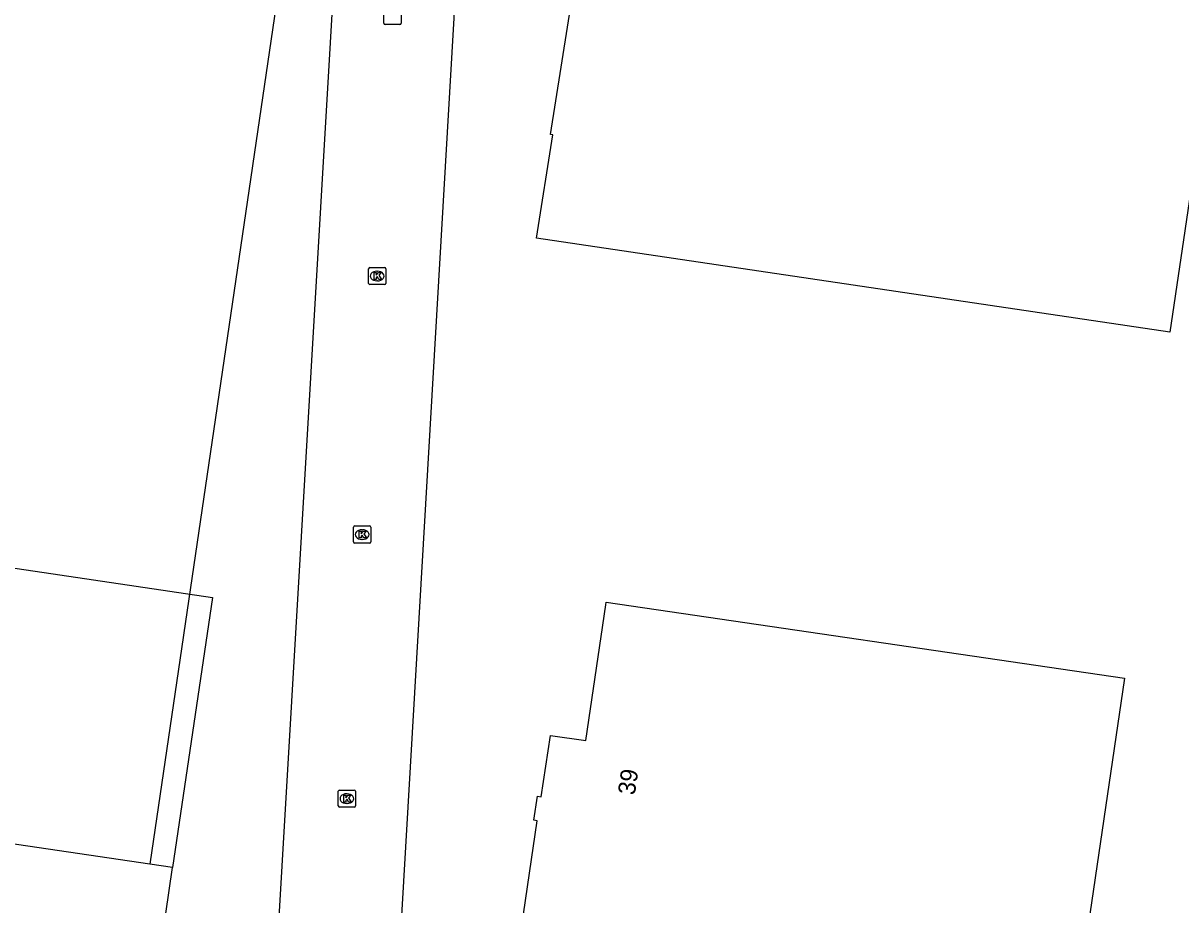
# Model space of a CAD drawing. Extents: x 163686 to 164493, y 382719 to 383870.
# Drawn here: x 164015.3 to 164082.8, y 382839 to 382890.4 of the extents above; entities that cross this region are included whole.
import ezdxf

# ---------------------------------------------------------------- set-up
doc = ezdxf.new("R2010")
doc.units = 0
for name, color, linetype in [('IMGEO_Kolk', 7, 'Continuous'), ('IMGEO_Pand', 7, 'Continuous'), ('IMGEO_Pand_nummerreeks', 7, 'Continuous'), ('IMGEO_Pand_vergunning_verleend', 7, 'Continuous'), ('IMGEO_Rijbaan_lokaal_open', 7, 'Continuous'), ('IMGEO_Terreindeel_open', 7, 'Continuous')]:
    doc.layers.add(name, color=color, linetype=linetype)

msp = doc.modelspace()

# ---------------------------------------------------------------- linework, layer by layer
at = {"layer": 'IMGEO_Kolk'}
for p, q in [((164036.345, 382890.353), (164036.345, 382891.205)), ((164037.346, 382891.205), (164037.346, 382890.353)), ((164037.272, 382890.279), (164036.42, 382890.279)), ((164035.454, 382875.197), (164035.454, 382876.049)), ((164035.529, 382876.123), (164036.381, 382876.123)), ((164035.942, 382875.903), (164035.967, 382875.903)), ((164036.455, 382876.049), (164036.455, 382875.197)), ((164036.381, 382875.123), (164035.529, 382875.123)), ((164035.965, 382875.343), (164035.94, 382875.343)), ((164034.578, 382860.14), (164034.578, 382860.992)), ((164034.653, 382861.066), (164035.505, 382861.066)), ((164035.066, 382860.846), (164035.091, 382860.846)), ((164035.579, 382860.992), (164035.579, 382860.14)), ((164035.505, 382860.066), (164034.653, 382860.066)), ((164035.089, 382860.286), (164035.064, 382860.286)), ((164033.689, 382844.758), (164033.689, 382845.61)), ((164033.764, 382845.684), (164034.616, 382845.684)), ((164034.177, 382845.464), (164034.202, 382845.464)), ((164034.69, 382845.61), (164034.69, 382844.758)), ((164034.616, 382844.684), (164033.764, 382844.684)), ((164034.2, 382844.904), (164034.175, 382844.904))]:
    msp.add_line(p, q, dxfattribs=at)
for points in [[(164036.345, 382890.353), (164036.345, 382891.205)], [(164037.346, 382891.205), (164037.346, 382890.353)], [(164037.272, 382890.279), (164036.42, 382890.279)], [(164035.454, 382875.197), (164035.454, 382876.049)], [(164035.529, 382876.123), (164036.381, 382876.123)], [(164035.775, 382875.823), (164035.898, 382875.823), (164035.898, 382875.672), (164036.028, 382875.823), (164036.192, 382875.823), (164036.046, 382875.672), (164036.199, 382875.423), (164036.047, 382875.423), (164035.962, 382875.587), (164035.898, 382875.52), (164035.898, 382875.423), (164035.775, 382875.423), (164035.775, 382875.823)], [(164036.455, 382876.049), (164036.455, 382875.197)], [(164036.381, 382875.123), (164035.529, 382875.123)], [(164034.578, 382860.14), (164034.578, 382860.992)], [(164034.653, 382861.066), (164035.505, 382861.066)], [(164034.899, 382860.766), (164035.022, 382860.766), (164035.022, 382860.615), (164035.152, 382860.766), (164035.316, 382860.766), (164035.17, 382860.615), (164035.323, 382860.366), (164035.171, 382860.366), (164035.086, 382860.53), (164035.022, 382860.463), (164035.022, 382860.366), (164034.899, 382860.366), (164034.899, 382860.766)], [(164035.579, 382860.992), (164035.579, 382860.14)], [(164035.505, 382860.066), (164034.653, 382860.066)], [(164033.689, 382844.758), (164033.689, 382845.61)], [(164033.764, 382845.684), (164034.616, 382845.684)], [(164034.01, 382845.384), (164034.133, 382845.384), (164034.133, 382845.233), (164034.263, 382845.384), (164034.427, 382845.384), (164034.281, 382845.233), (164034.434, 382844.984), (164034.282, 382844.984), (164034.197, 382845.148), (164034.133, 382845.081), (164034.133, 382844.984), (164034.01, 382844.984), (164034.01, 382845.384)], [(164034.69, 382845.61), (164034.69, 382844.758)], [(164034.616, 382844.684), (164033.764, 382844.684)]]:
    msp.add_lwpolyline(points, dxfattribs=at)
for centre, start, end in [((164036.422, 382890.355), 181.55205, 268.44795), ((164036.422, 382890.355), 181.55205, 268.44795), ((164037.27, 382890.355), 271.55205, 358.44795), ((164037.27, 382890.355), 271.55205, 358.44795), ((164035.531, 382876.047), 91.55205, 178.44795), ((164035.531, 382876.047), 91.55205, 178.44795), ((164036.379, 382876.047), 1.55205, 88.44795), ((164036.379, 382876.047), 1.55205, 88.44795), ((164035.531, 382875.199), 181.55205, 268.44795), ((164035.531, 382875.199), 181.55205, 268.44795), ((164036.379, 382875.199), 271.55205, 358.44795), ((164036.379, 382875.199), 271.55205, 358.44795), ((164034.655, 382860.99), 91.55205, 178.44795), ((164034.655, 382860.99), 91.55205, 178.44795), ((164035.503, 382860.99), 1.55205, 88.44795), ((164035.503, 382860.99), 1.55205, 88.44795), ((164034.655, 382860.142), 181.55205, 268.44795), ((164034.655, 382860.142), 181.55205, 268.44795), ((164035.503, 382860.142), 271.55205, 358.44795), ((164035.503, 382860.142), 271.55205, 358.44795), ((164033.766, 382845.608), 91.55205, 178.44795), ((164033.766, 382845.608), 91.55205, 178.44795), ((164034.614, 382845.608), 1.55205, 88.44795), ((164034.614, 382845.608), 1.55205, 88.44795), ((164033.766, 382844.76), 181.55205, 268.44795), ((164033.766, 382844.76), 181.55205, 268.44795), ((164034.614, 382844.76), 271.55205, 358.44795), ((164034.614, 382844.76), 271.55205, 358.44795)]:
    msp.add_arc(centre, 0.0765, start, end, dxfattribs=at)
for centre, major_axis, ratio, start_param, end_param in [((164035.941, 382875.623), (-0.387, 0.002), 0.722429, 4.712389, 7.853982), ((164035.966, 382875.623), (-0.39, 0.002), 0.717154, 1.570796, 4.712389), ((164035.065, 382860.566), (-0.387, 0.002), 0.722429, 4.712389, 7.853982), ((164035.09, 382860.566), (-0.39, 0.002), 0.717154, 1.570796, 4.712389), ((164034.176, 382845.184), (-0.387, 0.002), 0.722429, 4.712389, 7.853982), ((164034.201, 382845.184), (-0.39, 0.002), 0.717154, 1.570796, 4.712389)]:
    msp.add_ellipse(centre, major_axis=major_axis, ratio=ratio, start_param=start_param, end_param=end_param, dxfattribs=at)
at = {"layer": 'IMGEO_Pand'}
for points in [[(164045.234, 382877.827), (164046.187, 382883.846), (164046.041, 382883.87), (164048.336, 382898.347), (164061.914, 382896.34), (164063.498, 382896.105), (164063.459, 382895.814), (164065.07, 382895.583), (164071.442, 382896.029), (164071.431, 382896.326), (164072.411, 382896.362), (164072.195, 382894.782), (164085.244, 382892.851), (164085.183, 382892.441), (164085.07, 382892.457), (164082.112, 382872.347), (164045.234, 382877.827)], [(164046.335, 382836.668), (164044.262, 382836.99), (164045.278, 382843.891), (164045.077, 382843.933), (164045.285, 382845.325), (164045.503, 382845.297), (164046.037, 382848.867), (164048.102, 382848.562), (164049.258, 382856.474), (164049.281, 382856.632), (164079.473, 382852.195), (164076.563, 382832.387)], [(164022.71, 382841.366), (164003.756, 382844.168)], [(164016.697, 382791.424), (164017.649, 382797.9), (164021.315, 382797.364), (164022.33, 382804.277), (164022.505, 382804.252), (164022.718, 382805.621), (164022.524, 382805.683), (164023.059, 382809.235), (164019.39, 382809.798), (164021.298, 382822.673), (164024.937, 382822.088), (164025.981, 382828.975), (164026.153, 382828.943), (164026.367, 382830.317), (164026.192, 382830.339), (164026.71, 382833.936), (164023.061, 382834.474), (164024.04, 382841.169), (164022.71, 382841.366)]]:
    msp.add_lwpolyline(points, dxfattribs=at)
at = {"layer": 'IMGEO_Pand_vergunning_verleend'}
msp.add_lwpolyline([(164003.756, 382844.168), (164006.088, 382859.912), (164026.371, 382856.908), (164024.04, 382841.169), (164022.71, 382841.366), (164003.756, 382844.168)], dxfattribs=at)
at = {"layer": 'IMGEO_Rijbaan_lokaal_open'}
for points in [[(164025.594, 382759.159), (164025.655, 382759.896), (164034.062, 382903.46), (164034.353, 382908.437)], [(164041.688, 382907.195), (164041.242, 382904.989), (164032.692, 382758.111)]]:
    msp.add_lwpolyline(points, dxfattribs=at)
at = {"layer": 'IMGEO_Terreindeel_open'}
msp.add_lwpolyline([(164032.619, 382908.731), (164022.71, 382841.366)], dxfattribs=at)

# ---------------------------------------------------------------- texts
at = {"layer": 'IMGEO_Pand_nummerreeks'}
msp.add_text('39', height=1, rotation=81.68749, dxfattribs=at).set_placement((164050.949, 382845.357))

doc.saveas('drawing.dxf')
